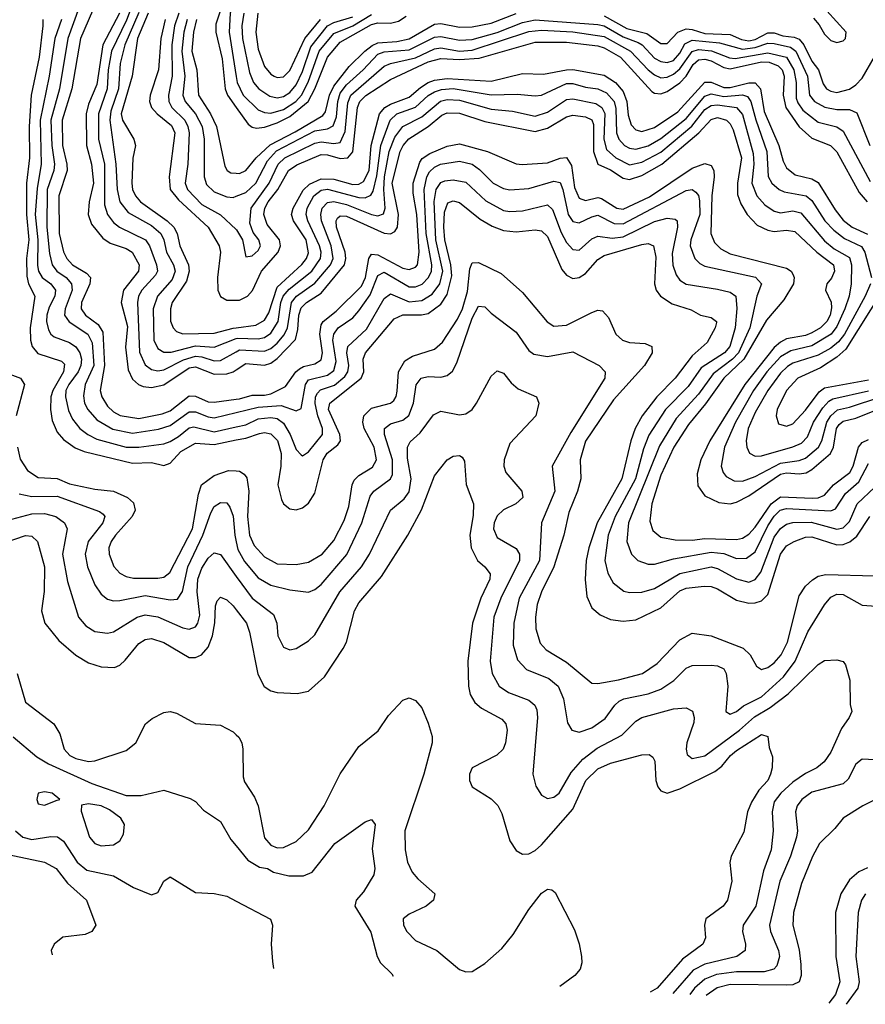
# Model space of a CAD drawing. Header units: inches. Extents: x 501365 to 657855, y 482276 to 547543.
# Tile 261 of 656: x 589311 to 592000, y 483678 to 486810. Entities that reach past the tile are written whole.
import ezdxf

# ---------------------------------------------------------------- set-up
doc = ezdxf.new("R2010")
doc.units = ezdxf.units.IN
doc.header["$MEASUREMENT"] = 0
doc.layers.add('A5488', color=7, linetype='Continuous')
doc.layers.add('A5498', color=7, linetype='Continuous')

msp = doc.modelspace()

# ---------------------------------------------------------------- linework, layer by layer
at = {"layer": 'A5488', "color": 5}
for points, elevation in [([(590000, 486925.7), (589970, 486883.5), (589952.4, 486850), (589935.3, 486795.3), (589935.1, 486770), (589954.7, 486685.3), (589965, 486590), (589972.3, 486570), (590000, 486530.7)], 2520), ([(589556.1, 486870), (589504.7, 486750), (589477, 486590), (589445.8, 486490), (589446.9, 486410), (589461.4, 486350), (589461.8, 486330), (589435.6, 486250), (589436.6, 486130), (589450, 486071.7), (589461.1, 486050), (589478.7, 486030), (589523.6, 486003.6), (589536.6, 485990), (589534.2, 485970), (589507.7, 485910), (589506.6, 485890), (589520.1, 485870), (589560.5, 485840.5), (589575.5, 485815.5), (589580.5, 485710), (589567, 485630), (589572.2, 485610), (589590, 485581.1), (589610, 485562.2), (589630.7, 485550.7), (589690, 485541.8), (589764.2, 485555.8), (589790, 485566.1), (589850, 485613), (589870, 485612.5), (589910, 485593.9), (589930, 485593.6), (590000, 485602.5)], 2280), ([(589674.6, 486870), (589651.3, 486808.6), (589603, 486710), (589592.6, 486650), (589589.3, 486590), (589562.2, 486510), (589561.8, 486430), (589581, 486350), (589581.3, 486221.3), (589590.3, 486190.3), (589610, 486164.7), (589628.5, 486150), (589710.8, 486110), (589724, 486090), (589745.8, 486030), (589748.9, 486010), (589742.7, 485997.3), (589699.7, 485950), (589689.5, 485930), (589685.8, 485910), (589692.4, 485752.4), (589710, 485711.6), (589730, 485696.7), (589750, 485692.7), (589770, 485696.4), (589831.7, 485728.3), (589870, 485739.9), (589890, 485737.9), (589930, 485724.5), (589950, 485725.8), (590000, 485753.9)], 2340), ([(590000, 486875.5), (589995, 486870), (589980, 486830), (589977.2, 486770), (590000, 486628.7)], 2540), ([(589500.2, 486850), (589463.9, 486750), (589437.9, 486590), (589410.4, 486490), (589413, 486410), (589421.8, 486350), (589419.7, 486330), (589399, 486270), (589397.5, 486150), (589405.9, 486065.9), (589414.4, 486030), (589429.4, 486010), (589458.6, 485990), (589476.2, 485970), (589477.7, 485950), (589455.7, 485890), (589454.1, 485870), (589468.6, 485848.6), (589527.7, 485810), (589541.7, 485781.8), (589547, 485710), (589519, 485650), (589513.6, 485613.6), (589517.1, 485590), (589527.9, 485570), (589556.7, 485536.7), (589607, 485507), (589670, 485494.5), (589752.4, 485507.6), (589790, 485518.6), (589850, 485562.7), (589870, 485563), (589910, 485546.7), (589930, 485543.6), (590000, 485560.5)], 2260), ([(589628.2, 486830), (589575.8, 486730), (589556.3, 486603.7), (589530, 486540.9), (589522.5, 486510), (589523.7, 486410), (589539.9, 486350), (589545.5, 486290), (589532, 486230), (589528.4, 486190), (589539.7, 486159.7), (589575.4, 486115.4), (589598.8, 486098.8), (589650, 486081.9), (589669, 486070), (589691.2, 486030), (589689, 486010), (589641.2, 485950), (589633.7, 485910), (589653.9, 485833.9), (589647.7, 485767.7), (589656.4, 485696.4), (589670, 485666.4), (589689.2, 485649.2), (589703.6, 485643.6), (589730, 485639.9), (589770, 485648.7), (589850, 485702.6), (589870, 485705.8), (589930, 485682.3), (589970, 485683.5), (589990, 485690), (590000, 485696.6)], 2320), ([(589690, 486832.9), (589645.9, 486730), (589630.9, 486670), (589624.9, 486590), (589601.3, 486518.7), (589598, 486490), (589616.9, 486350), (589621.1, 486270), (589629.9, 486229.9), (589656.2, 486196.2), (589730, 486155), (589760.4, 486130), (589769.5, 486110), (589778, 486070), (589800.3, 486030), (589805.2, 486010), (589796.1, 485983.9), (589748.9, 485930), (589735.9, 485890), (589737.4, 485790), (589750, 485763.9), (589770, 485752.3), (589792.4, 485752.4), (589870, 485772.9), (589930, 485768.3), (590000, 485795.4)], 2360), ([(589719.9, 486830), (589685.7, 486750), (589668.5, 486630), (589634, 486510), (589637.6, 486490), (589674.4, 486430), (589679.1, 486410), (589671.2, 486368.8), (589668.2, 486290), (589670.4, 486270), (589679.1, 486250), (589695.3, 486230), (589779.7, 486170), (589801.2, 486150), (589811.7, 486130), (589820.7, 486090), (589848, 486030), (589849.6, 486010), (589841.7, 485978.3), (589795.9, 485910), (589790.7, 485890), (589791.1, 485851.1), (589798.8, 485830), (589810, 485817.9), (589830, 485810.5), (589930, 485812.5), (589990, 485828.8), (590000, 485830.1)], 2380), ([(589817.5, 486830), (589803.8, 486790), (589795.3, 486730), (589795.6, 486630), (589784.6, 486570), (589785.5, 486550), (589795.4, 486530), (589836.1, 486490), (589845.7, 486470), (589849.6, 486450), (589846, 486350), (589837.5, 486290), (589845.1, 486270), (589890, 486221.7), (589949.2, 486189.2), (590000, 486142)], 2440), ([(589384.5, 486810), (589384.6, 486790), (589373.4, 486690), (589347.9, 486570), (589341.4, 486470), (589342.2, 486370), (589332.9, 486290), (589332.4, 486190), (589340.7, 486110), (589333, 486050), (589333.7, 485993.7), (589339.2, 485970), (589358.8, 485930), (589344, 485830), (589345.1, 485790), (589351, 485770), (589368.6, 485748.6), (589444.2, 485724.2), (589453.7, 485713.7), (589450.3, 485690), (589416.4, 485630), (589410.7, 485610), (589409.1, 485570), (589414.5, 485534.5), (589430, 485498.1), (589450, 485474.2), (589487.7, 485447.7), (589516.3, 485436.3), (589670, 485399.1), (589730, 485401.6), (589770, 485392.1), (589790, 485398.8), (589823.5, 485436.5), (589870, 485462.9), (589930, 485458.9), (590000, 485473.2)], 2220), ([(589444.1, 486810), (589422.4, 486750), (589404.6, 486630), (589376.1, 486490), (589379.5, 486350), (589367.1, 486272.9), (589360.6, 486190), (589369.2, 486110), (589367.6, 486027.6), (589370.8, 486010), (589382.8, 485990), (589410.1, 485970), (589425.1, 485950), (589423, 485930), (589404.8, 485895.2), (589398, 485870), (589396.9, 485850), (589402.9, 485822.9), (589410, 485809.4), (589421, 485801), (589470, 485783.5), (589489.6, 485769.6), (589502, 485750), (589507.8, 485730), (589505.9, 485710), (589496.7, 485690), (589467.2, 485650), (589458.3, 485630), (589457, 485610), (589466.6, 485566.6), (589479.6, 485539.6), (589502.6, 485510), (589528.1, 485490), (589556, 485476), (589650, 485450.7), (589690, 485450.3), (589770, 485461.3), (589790, 485468.4), (589816.4, 485483.6), (589850, 485511.4), (589864.7, 485515.3), (589930, 485499.3), (590000, 485514.5)], 2240), ([(589773.7, 486810), (589760.3, 486750), (589752.7, 486650), (589725.8, 486570), (589724, 486550), (589730.7, 486530), (589747.9, 486510), (589793.6, 486473.6), (589804.4, 486450), (589786.4, 486310), (589790, 486270), (589816.4, 486236.4), (589910.8, 486150), (589945.9, 486090), (589949.8, 486070), (589940.1, 485990), (589941.5, 485950), (589949.8, 485929.8), (589970, 485918.2), (590000, 485917.4)], 2420), ([(589843.4, 486810), (589833.1, 486770), (589826.8, 486710), (589836.1, 486630), (589830, 486570), (589837.5, 486550), (589870.5, 486510), (589891, 486470), (589897.7, 486430), (589898.1, 486310), (589905.6, 486285.6), (589930, 486261.8), (589970, 486246.5), (589990, 486244), (590000, 486248)], 2460), ([(589873.7, 486810), (589863.5, 486770), (589858.4, 486710), (589874.5, 486650), (589879.6, 486570), (589918, 486510), (589937.1, 486470), (589963.9, 486343.9), (589970.5, 486330.5), (589982.9, 486322.9), (590000, 486321.6)], 2480), ([(589259.6, 485690), (589314.1, 485670), (589326, 485650), (589299.7, 485550)], 2180), ([(589304.6, 485450), (589312.5, 485412.4), (589335.9, 485375.9), (589370, 485353.5), (589430, 485351), (589470, 485333.8), (589550, 485316.5), (589610, 485310.4), (589654, 485290), (589673.3, 485273.3), (589677.9, 485250), (589668.6, 485230), (589615.7, 485170), (589601.6, 485150), (589595, 485130), (589595.2, 485110), (589610.7, 485070.7), (589629.5, 485049.5), (589650, 485038.7), (589673.5, 485033.5), (589750, 485033.6), (589770, 485037.2), (589788.8, 485051.2), (589861.1, 485190), (589879.7, 485300.3), (589889.7, 485330.3), (589930, 485360.3), (589975.6, 485375.6), (590000, 485374.5)], 2180), ([(589310, 485301.3), (589350, 485293.7), (589430, 485293.9), (589565.1, 485245.1), (589576.7, 485236.7), (589581.7, 485230), (589575.7, 485210), (589528.6, 485150), (589519.7, 485110), (589527, 485070), (589550, 485012.8), (589570, 484983), (589590, 484967.2), (589610, 484961.8), (589630, 484962.6), (589710, 484978.7), (589790, 484964.4), (589813.1, 484966.9), (589828.5, 484991.5), (589845.8, 485070), (589894, 485170), (589919, 485241), (589930, 485261.1), (589950, 485274.2), (589970, 485273.1), (589979.9, 485259.9), (589990, 485230.4), (589995.5, 485170), (590000, 485149.1)], 2160), ([(589270, 485217.1), (589350, 485238.4), (589390, 485239.6), (589426.4, 485230), (589453.3, 485210), (589461.7, 485190), (589447.3, 485110), (589463.1, 485023.1), (589498.3, 484910), (589521.8, 484881.8), (589550, 484863.6), (589590, 484858.4), (589610, 484863.3), (589685, 484910), (589710, 484917.5), (589750, 484910.1), (589830, 484875.5), (589850, 484871.1), (589870, 484878.4), (589877.8, 484890), (589884.3, 484915.7), (589875.6, 484990), (589877.2, 485030), (589890, 485065.4), (589910, 485097.3), (589930, 485114.4), (589950, 485108.9), (590000, 485039.3)], 2140), ([(589230, 485135.3), (589330, 485169.7), (589350, 485167), (589367.5, 485150), (589390.1, 485069.9), (589388.7, 484991.3), (589380.7, 484930), (589391.4, 484890), (589435.4, 484835.4), (589490, 484788.4), (589530, 484764), (589570, 484751.2), (589612.8, 484750), (589630, 484757.2), (589647.1, 484772.9), (589690, 484826.3), (589710, 484838.7), (589730, 484841.3), (589770, 484829.3), (589850, 484781.8), (589870, 484781.2), (589889.8, 484790), (589910, 484814.1), (589924.2, 484850), (589931.8, 484891.8), (589934.1, 484945.9), (589938.8, 484961.2), (589950, 484973.4), (589970, 484964.4), (589990, 484946), (590000, 484932.6)], 2120), ([(589303.4, 484730), (589330, 484639.1), (589419.8, 484570), (589438.4, 484538.4), (589452.5, 484490), (589470.2, 484470), (589490, 484460.6), (589530, 484450.1), (589550, 484452.3), (589650, 484485), (589680.7, 484510), (589711.1, 484570), (589732.6, 484587.4), (589770, 484606), (589790, 484609.2), (589810, 484603.9), (589870, 484571.1), (589950, 484566.2), (589990, 484545), (590000, 484535.4)], 2080), ([(589290, 484529.4), (589365.6, 484465.6), (589402.6, 484442.6), (589540.9, 484380.9), (589650, 484342.2), (589697.3, 484342.7), (589770, 484359.3), (589853, 484333), (589870, 484323), (589895.4, 484295.4), (589950, 484259.5), (589982.9, 484202.9), (590000, 484181.9)], 2060), ([(589297.4, 484230), (589321.7, 484210), (589350, 484202.4), (589410, 484212.4), (589431.1, 484211.1), (589450, 484197), (589493.7, 484130), (589525.2, 484105.2), (589610, 484086.8), (589672.8, 484050), (589730, 484026.2), (589750, 484034.4), (589770, 484070.5), (589790, 484084.2), (589870, 484034), (589930, 484031.1), (589970, 484022), (590000, 484006.2)], 2040), ([(589274.6, 484154.6), (589390.5, 484130), (589427.4, 484110), (589463.3, 484063.4), (589524, 484010), (589553, 483930), (589541, 483910), (589519.9, 483900.1), (589447.9, 483892.1), (589421, 483870), (589411, 483850), (589414.6, 483835.6)], 2020)]:
    msp.add_lwpolyline(points, dxfattribs=dict(at, elevation=elevation))
at = {"layer": 'A5488', "color": 5, "elevation": 2060}
for points in [[(589390, 484354.5), (589370.3, 484349.7), (589365.2, 484330), (589370, 484315.5), (589390, 484311.7), (589430, 484327.5), (589439.3, 484330), (589414, 484350)], [(589530, 484315.4), (589508.1, 484311.9), (589507.1, 484292.9), (589532.8, 484210), (589550, 484189.4), (589570, 484182), (589610, 484186), (589630, 484198), (589640.9, 484219.1), (589644.8, 484250), (589632.7, 484270), (589596.8, 484296.8), (589570, 484309.3)]]:
    msp.add_lwpolyline(points, close=True, dxfattribs=at)
at = {"layer": 'A5498', "color": 5}
for points, elevation in [([(590000, 486321.6), (590010, 486320.8), (590030, 486330.5), (590063.2, 486370), (590108, 486412), (590187.1, 486452.9), (590274.6, 486505.4), (590283.4, 486516.6), (590296.5, 486570), (590310, 486598), (590359.2, 486660.8), (590408.4, 486710), (590432.5, 486727.5), (590450, 486735.9), (590510, 486740), (590550, 486749), (590630, 486795.6), (590650, 486797.1), (590710, 486785.5), (590750, 486787.2), (590810, 486798.8), (590890, 486829.5)], 2480), ([(590023.9, 486830), (590017.9, 486790), (590019.3, 486750), (590042, 486642), (590054.8, 486610), (590071.3, 486590), (590106.4, 486566.4), (590130, 486561.7), (590150, 486565.5), (590170, 486577.9), (590190, 486602.9), (590210, 486645.2), (590236.8, 486723.2), (590289.5, 486790), (590310, 486801.2), (590370, 486819.2)], 2560), ([(590068.7, 486830), (590061.9, 486770), (590070, 486716.2), (590090, 486661.3), (590110, 486636.4), (590120.6, 486630), (590130, 486625.4), (590150, 486628.1), (590170, 486648.3), (590218.3, 486750), (590268, 486810)], 2580), ([(591835, 486815), (591853.6, 486793.6), (591870, 486763.9), (591890, 486743.7), (591910, 486737.1), (591930, 486742.6), (591937.4, 486750), (591939.4, 486770), (591878, 486838)], 2520), ([(590000, 486628.7), (590003, 486610), (590021.9, 486570), (590070, 486523.4), (590090, 486514.5), (590110, 486512.9), (590150, 486524.4), (590189.5, 486550), (590207.1, 486570), (590228.8, 486611.2), (590263.7, 486710), (590310, 486765.7), (590370, 486790.2), (590430, 486825.9)], 2540), ([(590000, 486530.7), (590037.4, 486477.4), (590050, 486467.4), (590064.6, 486464.6), (590090, 486468), (590130, 486481.8), (590170, 486502.2), (590228.5, 486550), (590250, 486590), (590289.9, 486690.1), (590330, 486738.4), (590430, 486794.8), (590450, 486799.2), (590490, 486798.2), (590515.3, 486804.7), (590539.6, 486820.4)], 2520), ([(590000, 486248), (590030, 486260.1), (590062, 486290), (590099.4, 486360.6), (590127.7, 486392.3), (590250, 486456), (590290, 486463.1), (590308.3, 486471.7), (590319.1, 486500.9), (590322.8, 486550), (590330, 486575.8), (590350, 486602), (590403.9, 486650), (590450, 486699.9), (590470, 486707.2), (590550, 486714.3), (590630, 486753.6), (590650, 486756.4), (590710, 486744.3), (590750, 486746.5), (590830, 486769.4), (590910, 486800.5), (590950, 486809.4), (591150, 486794.5), (591170, 486790), (591230, 486755), (591277.5, 486737.4), (591290.1, 486730), (591330, 486687.8), (591350, 486676.8), (591370, 486673.6), (591390, 486680), (591410, 486703.5), (591426.7, 486733.3), (591450, 486744.1), (591536.2, 486736.2), (591610, 486715.7), (591650, 486721.4), (591690, 486735.3), (591710, 486733.6), (591762.2, 486722.2), (591779.1, 486710), (591816, 486630), (591823, 486570), (591838.9, 486550), (591871.5, 486531.5), (591910, 486524.4), (591950, 486523.9), (591973.1, 486513.1), (592014.5, 486410)], 2460), ([(591170, 486821.9), (591241.8, 486781.8), (591305.8, 486765.8), (591350, 486734.3), (591370, 486733.8), (591404.5, 486770), (591430, 486780.9), (591450, 486779), (591490, 486765.7), (591570, 486763.1), (591606.7, 486746.7), (591630, 486742.4), (591650, 486746.4), (591690, 486767.8), (591710, 486768.1), (591738.1, 486758.1), (591773.8, 486753.8), (591790, 486748.1), (591804.2, 486730), (591830, 486678), (591851.7, 486650), (591866.2, 486606.2), (591876.9, 486590), (591890, 486582.3), (591910, 486578.6), (591950, 486588.5), (591970, 486602), (591990, 486623.6), (592028.9, 486691.1)], 2480), ([(590000, 486142), (590001, 486141), (590019.4, 486110), (590030, 486055.5), (590050, 486058.5), (590070, 486075.8), (590076.6, 486090), (590071.3, 486110), (590053.1, 486133.1), (590043.1, 486163.1), (590046.8, 486210), (590104.1, 486290), (590132.9, 486350), (590154.3, 486370), (590250, 486416.9), (590270, 486421.2), (590310, 486415.8), (590330, 486418.8), (590346.2, 486453.8), (590355, 486545), (590364.5, 486570), (590470, 486661.8), (590489.9, 486670), (590570, 486688.3), (590630, 486717.3), (590650, 486719.8), (590710, 486709.1), (590750, 486712.5), (590930, 486771.8), (590970, 486776.3), (591070, 486771), (591170, 486755.9), (591253.8, 486710), (591310, 486650.6), (591330, 486633.8), (591350, 486624.7), (591370, 486627), (591390, 486636.6), (591410, 486653.1), (591450, 486709), (591470, 486715.2), (591510.5, 486710.5), (591568.3, 486688.3), (591586, 486686), (591690, 486704.7), (591750, 486690), (591772.9, 486650), (591780.2, 486610), (591780.5, 486560.5), (591785.2, 486545.2), (591801.6, 486521.6), (591850, 486484.3), (591909.1, 486469.1), (591930, 486455.4), (592015.6, 486295.6)], 2440), ([(590000, 485917.4), (590010, 485917.2), (590035.3, 485930), (590051.5, 485948.5), (590080.4, 486010), (590132.7, 486070), (590140.4, 486090), (590137.5, 486110), (590098.5, 486158.5), (590087.7, 486190), (590091, 486210), (590101.5, 486230), (590131.9, 486270), (590166.3, 486330), (590192.1, 486347.9), (590270, 486380.9), (590290, 486380.1), (590330, 486367.9), (590354.5, 486370), (590370.1, 486389.9), (590385, 486530), (590392.6, 486550), (590411.7, 486568.3), (590490, 486619.6), (590610, 486675.3), (590650, 486686.5), (590710, 486682.8), (590772.7, 486687.3), (590950, 486738.6), (591050, 486737.9), (591150, 486726.2), (591170, 486720.4), (591221.4, 486690), (591321.8, 486581.8), (591330, 486575.5), (591350, 486573.6), (591370, 486581), (591410, 486609.2), (591430, 486630.3), (591452.9, 486667.1), (591470, 486682.2), (591490, 486684.4), (591510, 486679.1), (591550, 486658.1), (591570, 486653.9), (591670, 486675.6), (591694.6, 486674.6), (591723.1, 486663.1), (591735.3, 486650), (591742, 486630), (591739.3, 486570), (591747.9, 486530), (591790, 486469), (591830, 486433.3), (591889.4, 486409.4), (591909.7, 486389.7), (591980.4, 486260.4), (592005.5, 486230)], 2420), ([(590000, 485830.1), (590061.8, 485838.2), (590090, 485854.4), (590102.9, 485877.1), (590130, 485959), (590208.6, 486031.4), (590223.5, 486050), (590230, 486068.7), (590222.6, 486110), (590181.9, 486170), (590175.1, 486190), (590180.4, 486210), (590212.9, 486267.1), (590233, 486287), (590270, 486304), (590310, 486302.6), (590370, 486285.6), (590390, 486286.7), (590404.8, 486295.2), (590422.8, 486330), (590429, 486410), (590455.3, 486510), (590472.4, 486530), (590490, 486540.9), (590550, 486563), (590585.5, 486594.5), (590610.2, 486609.8), (590630, 486617.3), (590670, 486622.7), (590810, 486614.6), (590910, 486638.7), (590976.3, 486636.3), (591050, 486650.5), (591070, 486651.1), (591170, 486633.6), (591205.9, 486610), (591230, 486580.9), (591242.3, 486550), (591246.2, 486506.2), (591255.2, 486475.2), (591270, 486459.1), (591290, 486453.7), (591330, 486466.6), (591403.8, 486516.2), (591490, 486611.5), (591510, 486611.5), (591550, 486594.4), (591570, 486593.8), (591630, 486608.5), (591650, 486608.7), (591666.8, 486590), (591678.1, 486518.1), (591725.6, 486410), (591739.3, 486359.3), (591750, 486338.5), (591776.6, 486316.6), (591830, 486303.4), (591850, 486292), (591904.5, 486204.5), (591930, 486171.8), (591958.5, 486150), (592007.2, 486127.2)], 2380), ([(590000, 485795.4), (590003.3, 485796.7), (590070, 485794.3), (590090, 485798.9), (590110, 485812.7), (590133.3, 485850), (590141.8, 485910), (590149.1, 485930.9), (590167.8, 485952.2), (590240.1, 486010), (590267.9, 486050), (590269.6, 486070), (590265, 486090), (590227.2, 486170), (590222.2, 486190), (590225.7, 486210), (590246.7, 486250), (590270, 486267.4), (590290, 486271.1), (590390, 486244.1), (590410, 486243.1), (590428.1, 486251.9), (590435.3, 486264.7), (590447.1, 486312.9), (590459.6, 486410), (590489.7, 486490), (590510, 486510), (590570, 486531.4), (590610, 486568.1), (590630, 486580.1), (590652.8, 486587.2), (590690, 486590.4), (590810, 486570.5), (590893, 486573), (590950, 486568), (590970.1, 486570.1), (591050, 486607), (591070, 486606.8), (591110, 486594.8), (591150, 486589.6), (591177.6, 486577.6), (591201.1, 486550), (591206.8, 486526.8), (591208.7, 486450), (591216.5, 486430), (591234.3, 486410), (591250, 486401.4), (591270, 486397.9), (591310, 486408.5), (591350, 486432.2), (591430, 486495.6), (591490, 486566.7), (591510, 486573.4), (591550, 486565.8), (591610, 486570.2), (591625.5, 486565.5), (591636.2, 486550), (591651.7, 486491.7), (591687.5, 486390), (591691.2, 486311.2), (591703.4, 486290), (591726.1, 486270), (591742.2, 486262.2), (591812, 486250), (591830, 486234.6), (591871.2, 486170), (591899.8, 486139.8), (591933.8, 486113.8), (591988.2, 486088.1), (591998.8, 486070), (592019.7, 485990)], 2360), ([(590000, 485753.9), (590010, 485759.5), (590090, 485755.8), (590110, 485764.1), (590130, 485780.6), (590152.5, 485807.5), (590162.6, 485830), (590175.2, 485910), (590191.9, 485930), (590250, 485971.3), (590299.3, 486030), (590308.5, 486050), (590302, 486090), (590271, 486170), (590268.8, 486190), (590273.5, 486210), (590290, 486228.1), (590310, 486231.8), (590350, 486222.2), (590430, 486190.6), (590450, 486186.3), (590468.1, 486191.9), (590473.7, 486210), (590469.4, 486269.4), (590471.5, 486310), (590486.4, 486390), (590504.3, 486435.6), (590529.8, 486470.2), (590590, 486501.2), (590649.8, 486550.2), (590670, 486555.4), (590710, 486553.6), (590810, 486524.7), (590878.6, 486518.6), (590950, 486502.4), (590990, 486516.1), (591050, 486556.3), (591070, 486558.2), (591143.1, 486543.1), (591162.1, 486530), (591171.5, 486511.5), (591168.3, 486430), (591177.2, 486397.2), (591206.8, 486370), (591250, 486348.4), (591290, 486356.1), (591350, 486388.4), (591448.6, 486471.4), (591490, 486524.1), (591510, 486537.1), (591530, 486538.7), (591590.9, 486530), (591610, 486508.3), (591643.7, 486383.7), (591646.1, 486350), (591639.1, 486290), (591655.4, 486250), (591680.8, 486220.8), (591710, 486200.6), (591730, 486195.9), (591770, 486201.3), (591795.5, 486195.5), (591870, 486106.7), (591901.3, 486081.3), (591950, 486053.4), (591956, 486030), (591954.8, 485970), (591948.6, 485930), (591935, 485890), (591910, 485833.5), (591891.2, 485810), (591830, 485773), (591763.7, 485756.3), (591730, 485737.8), (591686.7, 485690), (591645, 485630), (591586.9, 485530), (591551.9, 485450), (591542.2, 485390), (591547.6, 485370), (591557.4, 485357.4), (591583, 485343), (591610, 485342.5), (591650, 485356.8), (591730, 485399.8), (591790, 485408.1), (591810, 485415), (591851.5, 485450), (591861.6, 485470), (591877.6, 485530), (591890.1, 485549.9), (591911.4, 485568.6), (591950, 485577), (592050, 485610.4)], 2340), ([(590000, 485696.6), (590030, 485716.2), (590090, 485711.5), (590110, 485717.2), (590130, 485732.7), (590187.8, 485792.2), (590196.1, 485823.9), (590199, 485870), (590206.5, 485893.5), (590222.7, 485910), (590270, 485940.3), (590344.4, 486030), (590348.2, 486050), (590345.9, 486070), (590318.7, 486150), (590317.2, 486170), (590321.9, 486178.1), (590330, 486185.8), (590350, 486184.6), (590470, 486131), (590490, 486128.7), (590503.7, 486136.3), (590512.8, 486150), (590515.6, 486190), (590495.8, 486290), (590521.1, 486390), (590530.1, 486409.9), (590548.7, 486431.3), (590609.7, 486470.3), (590653.7, 486506.4), (590670, 486513.5), (590710, 486512.2), (590790, 486485.6), (590950, 486454.5), (590990, 486465.1), (591050, 486501), (591070, 486505.6), (591110, 486500.8), (591130, 486491.5), (591135.9, 486475.9), (591135.6, 486390), (591149.5, 486350), (591190, 486331.9), (591230, 486305.2), (591250, 486301.8), (591290, 486314.2), (591352.6, 486350), (591470.5, 486449.5), (591510, 486492.6), (591530, 486499.1), (591558.3, 486490), (591570, 486478.8), (591579.7, 486459.7), (591606.8, 486370), (591594.2, 486290), (591593.8, 486253.8), (591603.9, 486223.9), (591624.5, 486190), (591656.6, 486156.6), (591690, 486139.9), (591710, 486135.6), (591750, 486140.1), (591776.3, 486136.3), (591845.8, 486070), (591898.5, 486030), (591901.9, 486010), (591892.4, 485987.6), (591877.9, 485970), (591873.6, 485950), (591891.2, 485911.2), (591893.1, 485893.1), (591888.3, 485870), (591877.4, 485850), (591857.5, 485830), (591830, 485813.7), (591810, 485805.6), (591750, 485794.9), (591730, 485784.6), (591710, 485766.8), (591617.1, 485650), (591506, 485470), (591476.8, 485410), (591465.2, 485365.2), (591467.7, 485327.7), (591490, 485295.1), (591534.2, 485274.2), (591570, 485270.4), (591590, 485274.8), (591630, 485295.7), (591730, 485364), (591750, 485368.4), (591790, 485365.3), (591811.7, 485368.3), (591830, 485379), (591889.8, 485430.2), (591898.7, 485450), (591908, 485510), (591917.3, 485522.7), (591930, 485532.9), (591970, 485542.8), (592030, 485567.2)], 2320), ([(590000, 485602.5), (590010, 485603.7), (590050, 485616), (590090, 485615.1), (590110, 485619.7), (590156.4, 485643.6), (590189, 485690), (590200.5, 485699.5), (590213.2, 485706.8), (590250, 485715.3), (590270, 485728.4), (590274, 485750), (590265.4, 485810), (590270, 485839.6), (590276.2, 485850), (590317.9, 485882.2), (590397.6, 485962.4), (590410.5, 485990), (590421.2, 486050), (590430, 486063.5), (590450, 486061.7), (590530, 486019.7), (590550, 486015.3), (590570, 486022.6), (590575.7, 486030), (590581.6, 486070), (590573.6, 486190), (590562.3, 486257.7), (590562.5, 486290), (590583.4, 486356.6), (590591.5, 486368.5), (590615.4, 486384.6), (590670, 486407.5), (590710, 486415), (590798.5, 486390), (590890, 486351.5), (590908.7, 486348.7), (590990, 486354), (591030, 486369.4), (591050, 486371.3), (591065.9, 486345.9), (591075.9, 486275.9), (591090, 486242.5), (591110, 486234.7), (591150, 486243.9), (591161.2, 486241.2), (591210, 486210.1), (591230, 486207.4), (591314, 486246), (591450, 486337.3), (591490, 486352.8), (591510, 486346.4), (591518.4, 486330), (591519.4, 486310), (591512.1, 486250), (591508.8, 486130), (591521, 486101), (591540.6, 486080.6), (591570, 486064.6), (591750, 486019.4), (591764.5, 486010), (591770, 486000.2), (591774.2, 485990), (591772.1, 485970), (591740.9, 485919.1), (591685.4, 485854.6), (591613.9, 485730), (591550, 485670), (591491.9, 485588.1), (591437.6, 485522.4), (591391.3, 485450), (591350, 485361), (591321, 485270), (591314.9, 485214.9), (591325, 485185), (591350, 485164.4), (591395.3, 485155.3), (591450, 485154.5), (591490, 485160.2), (591590, 485156.4), (591610, 485160.9), (591630, 485174), (591650, 485196.1), (591700.6, 485270), (591730, 485291.9), (591831.8, 485288.2), (591850.7, 485289.3), (591870, 485297.6), (591898.6, 485330), (591950.8, 485369.2), (591961.5, 485390), (591978.9, 485450), (591990, 485464.6), (592010, 485474.1)], 2280), ([(590000, 485560.5), (590070, 485577.4), (590142.9, 485582.9), (590190, 485566.1), (590206.4, 485573.6), (590219.7, 485650), (590230, 485664.7), (590290, 485679.2), (590310, 485693.6), (590317.1, 485722.9), (590307.3, 485790), (590310.3, 485810), (590324.2, 485830), (590370, 485861.9), (590390, 485883.6), (590425.3, 485934.7), (590450, 485996.4), (590470, 486006.9), (590550, 485960.6), (590570, 485959.7), (590591.1, 485968.9), (590611.6, 485990), (590620.3, 486010), (590622, 486030), (590603.3, 486130), (590597.8, 486270), (590605.7, 486310), (590614.1, 486325.9), (590630, 486340.9), (590649.8, 486350.2), (590710, 486359.4), (590750, 486350.7), (590773.7, 486333.7), (590816.4, 486290), (590850, 486272.8), (590870, 486268.6), (590930, 486272.4), (591010, 486296.6), (591030, 486292.4), (591038.7, 486270), (591055.6, 486190), (591070, 486167.9), (591090, 486163.2), (591130, 486183), (591150, 486187.5), (591202, 486162), (591230, 486160.9), (591430, 486266.2), (591450, 486269.6), (591461.5, 486261.5), (591470, 486250.2), (591473.4, 486233.4), (591473.7, 486190), (591444.9, 486110), (591443.5, 486090), (591458.4, 486050), (591473.9, 486033.9), (591490, 486025.3), (591651.2, 485991.2), (591669.5, 485969.5), (591654.8, 485930), (591633.3, 485830), (591597.4, 485750), (591578, 485730), (591516.1, 485683.9), (591470, 485618.9), (591398.5, 485541.5), (591345.4, 485454.6), (591247.6, 485210), (591242.1, 485150), (591256.6, 485110), (591276.5, 485090), (591310, 485078.2), (591330, 485078.6), (591390, 485094.8), (591510, 485115.9), (591550, 485112), (591590, 485096.2), (591622.6, 485097.4), (591650, 485116.9), (591690, 485199.5), (591710, 485230.3), (591729.9, 485250), (591750, 485254.8), (591890, 485247.8), (591905.7, 485254.4), (591936.8, 485303.2), (591980, 485340), (592010, 485398.6)], 2260), ([(590000, 485514.5), (590030, 485521), (590070, 485540.2), (590110, 485544.9), (590130, 485541.3), (590150, 485526.8), (590171.5, 485490), (590190, 485442.9), (590206, 485426), (590210, 485423), (590230, 485435.4), (590274.4, 485490), (590274.5, 485510), (590258.8, 485550), (590251, 485589), (590252.3, 485610), (590258.1, 485621.9), (590267.8, 485632.2), (590312.3, 485647.7), (590345, 485675), (590354.5, 485690), (590357.8, 485710), (590351.7, 485750), (590354.8, 485770), (590414.1, 485825.9), (590470, 485923.4), (590490, 485938.2), (590550, 485912.7), (590590, 485916.6), (590623.3, 485936.8), (590646.9, 485970), (590656.3, 486010), (590634, 486110), (590628.8, 486231.2), (590635.5, 486270), (590650, 486291.5), (590663.2, 486296.8), (590690, 486300.1), (590730, 486292.5), (590793.4, 486233.4), (590850, 486203.3), (590870, 486199.7), (590910, 486202.1), (590990, 486220.7), (591005.7, 486205.7), (591032.8, 486132.8), (591050, 486101.3), (591070, 486078.6), (591090, 486076.8), (591130, 486112.5), (591150, 486121.7), (591195.2, 486115.2), (591230, 486118.6), (591330, 486167.9), (591370, 486178.9), (591395.7, 486175.7), (591401.6, 486170), (591403.4, 486150), (591386.1, 486066.1), (591388.5, 486028.5), (591398.2, 485998.2), (591410, 485981.8), (591430, 485968.1), (591530, 485953), (591570, 485942.7), (591588.8, 485930), (591591.6, 485891.6), (591586.6, 485830), (591569.1, 485770), (591552.1, 485750), (591477.8, 485702.2), (591436.5, 485643.5), (591364.6, 485570), (591312.1, 485487.9), (591295.3, 485444.7), (591269.4, 485350), (591204.9, 485230), (591182.6, 485170), (591172.3, 485090), (591181, 485050), (591198.4, 485018.4), (591232.6, 484992.6), (591250, 484987.7), (591290, 484988.9), (591330, 485000.8), (591410, 485048.5), (591510, 485069.2), (591530, 485063.9), (591590, 485031.1), (591630, 485021.1), (591650, 485029.6), (591667.7, 485052.3), (591710, 485164.5), (591730, 485191.7), (591750, 485205), (591770, 485210.8), (591828.4, 485211.6), (591910, 485189.8), (591930, 485193.6), (591950, 485213.9), (591974.2, 485270), (592030, 485323.5)], 2240), ([(590000, 485473.2), (590030, 485479.3), (590073.7, 485493.7), (590090, 485496.6), (590110, 485492.3), (590131.3, 485471.3), (590142.7, 485430), (590141.7, 485390), (590132.1, 485330), (590143.6, 485283.6), (590150.5, 485270.5), (590170, 485253.6), (590190, 485250.7), (590210, 485257), (590230, 485272.1), (590250, 485304.1), (590275.7, 485410), (590289.2, 485430.8), (590322.5, 485457.5), (590330.8, 485470), (590329.5, 485490), (590292.8, 485570), (590297.3, 485590), (590397.2, 485670), (590405.3, 485690), (590403.5, 485730), (590410.3, 485750), (590501.5, 485858.5), (590529, 485871), (590589.3, 485870.7), (590610, 485875.7), (590650, 485905.3), (590670, 485935.9), (590684.8, 485995.2), (590682.3, 486030), (590662.9, 486110), (590660.4, 486150), (590662.2, 486197.8), (590673.1, 486226.9), (590690, 486233.7), (590710, 486228.1), (590775.1, 486175.1), (590813.3, 486153.3), (590850, 486139), (590890, 486135.4), (590950, 486141.2), (590970, 486138.5), (590990, 486119.8), (591035.1, 486015.1), (591050, 485997), (591070, 485986.5), (591090, 485989.3), (591110, 486002.4), (591150, 486047.5), (591170, 486059.9), (591290, 486095), (591310, 486097.8), (591326.4, 486090), (591334.3, 486054.3), (591329.7, 485970), (591335.5, 485950), (591349.1, 485930), (591386, 485906), (591446.5, 485886.5), (591476, 485870), (591510, 485862.7), (591527.1, 485850), (591526.5, 485846.5), (591522.3, 485830), (591496.9, 485783.1), (591450, 485740.7), (591395.6, 485670), (591336.9, 485610), (591291, 485550), (591268.6, 485510), (591254.2, 485470), (591226.3, 485350), (591147.3, 485210), (591120.5, 485130), (591112.3, 485090), (591109.7, 485029.7), (591114.9, 484974.9), (591130, 484939.3), (591156.6, 484916.6), (591190, 484902.3), (591230, 484896.5), (591270, 484901.1), (591350, 484939.2), (591410, 484993.1), (591430, 485002.1), (591488.1, 485008.1), (591510, 485006.7), (591530, 484999.2), (591590, 484963.1), (591630, 484954.4), (591650, 484955.3), (591670, 484961.4), (591690, 484981.5), (591730, 485110.1), (591750, 485136), (591773.6, 485150), (591810, 485163.7), (591830, 485165.1), (591910, 485139.7), (591930, 485140.3), (591951.3, 485148.7), (591972.9, 485167.1), (592014.9, 485230)], 2220), ([(590000, 485374.5), (590010, 485374), (590024.7, 485364.7), (590033, 485353.1), (590040, 485310), (590036, 485230), (590042.1, 485170), (590057.2, 485137.2), (590090, 485101.3), (590130, 485079.7), (590190, 485076.9), (590230, 485084.1), (590273.3, 485110), (590310, 485153), (590342.7, 485217.3), (590358, 485262), (590368.4, 485330), (590374.8, 485345.2), (590390, 485360.1), (590433.2, 485386.8), (590446, 485410), (590438.4, 485450), (590406.5, 485510), (590402.5, 485530), (590405.9, 485550), (590430, 485574.4), (590490, 485589.7), (590501.1, 485599), (590508.8, 485611.2), (590511.9, 485628.1), (590516, 485690), (590535.7, 485724.3), (590560.7, 485739.3), (590630, 485762.1), (590655.4, 485784.6), (590702.9, 485857.1), (590719.4, 485890), (590735, 485945), (590742.7, 486017.3), (590750, 486036.9), (590770, 486037.8), (590842, 486002), (590910, 485941.8), (590988.5, 485848.5), (591010, 485835.5), (591050, 485837.9), (591130, 485878.9), (591150, 485886.4), (591163.9, 485883.9), (591183, 485863), (591206.6, 485810), (591228.5, 485790), (591250, 485783.3), (591300, 485780), (591321.8, 485770), (591322.5, 485750), (591298.4, 485710), (591199.7, 485600.3), (591110, 485469), (591093.4, 485410), (591095.2, 485350), (591085.3, 485310), (591057.3, 485242.7), (591041.5, 485170), (591009.3, 485070), (590970, 484989.8), (590956.5, 484950), (590951.1, 484910), (590952.2, 484872.2), (590966.4, 484826.4), (590985.5, 484805.5), (591050, 484766.5), (591130, 484700.1), (591150, 484698.8), (591215.1, 484710), (591291.6, 484730), (591337.9, 484762.1), (591410, 484837.7), (591450, 484858.2), (591510, 484849.7), (591611.2, 484811.2), (591634.2, 484790), (591653.7, 484753.6), (591670, 484743.2), (591690, 484749), (591710, 484764.1), (591732.1, 484790), (591752.6, 484830), (591790, 484977.7), (591810, 485007.7), (591831.9, 485028.1), (591850, 485039.7), (591874.5, 485045.5), (592030, 485040.7)], 2180), ([(592016.9, 485970), (591999.5, 485930), (591933.7, 485810), (591914.4, 485785.6), (591890, 485765.2), (591850, 485743.1), (591770, 485716.9), (591752.8, 485707.2), (591730, 485685.2), (591690, 485630.3), (591650, 485560.6), (591627.9, 485510), (591621.7, 485470), (591623.6, 485450), (591631.5, 485431.5), (591650, 485421.7), (591670, 485423.1), (591770, 485450.9), (591796.7, 485463.3), (591816.6, 485483.4), (591835.9, 485530), (591865.2, 485574.8), (591883.8, 485596.2), (591896.4, 485603.6), (592010.2, 485629.8)], 2360), ([(592055.6, 485950), (591937.9, 485762.1), (591910, 485736.9), (591857.8, 485702.2), (591785.3, 485670), (591750, 485630.4), (591719.9, 485570), (591716.2, 485550), (591724.1, 485524.1), (591750, 485516.6), (591770, 485524.6), (591810, 485567.4), (591853.9, 485626.1), (591870, 485638.7), (592010, 485664.7)], 2380), ([(590000, 485149.1), (590005.1, 485125.2), (590026.4, 485086.4), (590070, 485034.8), (590110, 485011.2), (590170, 484996.1), (590230, 484989.5), (590250, 484997.2), (590270, 485013.9), (590351.4, 485108.6), (590398.7, 485210), (590425.8, 485294.2), (590437.1, 485310), (590489.9, 485350), (590496.3, 485363.7), (590496.5, 485410), (590470.7, 485490), (590471, 485510), (590490, 485524.8), (590530, 485536.2), (590548.6, 485551.4), (590563.2, 485590), (590571.6, 485648.4), (590587.4, 485670), (590610, 485675.2), (590650, 485673), (590670, 485678.1), (590687.6, 485692.4), (590701.1, 485718.9), (590750, 485860.2), (590770, 485898.5), (590790, 485896.8), (590810, 485876.6), (590890, 485815.8), (590930, 485757.8), (590946, 485746), (590990, 485738.7), (591070, 485753), (591154.2, 485710), (591172.9, 485690), (591172.2, 485670), (591063.5, 485496.5), (591004.6, 485390), (591013.1, 485310), (590970.5, 485210), (590963.6, 485090), (590899, 484970), (590882.1, 484890), (590880.7, 484820.7), (590893.8, 484773.8), (590922.7, 484742.7), (590994.2, 484714.3), (591023.6, 484690), (591040.5, 484650), (591053.2, 484573.1), (591066.9, 484550), (591090, 484543.5), (591130, 484557.3), (591173, 484587), (591203.6, 484630), (591217.6, 484642.4), (591232.4, 484650), (591310, 484665.9), (591350, 484680.6), (591391.5, 484708.5), (591430, 484747.3), (591450, 484755.8), (591510, 484756.8), (591530, 484754.4), (591550, 484744.9), (591558, 484730), (591562.7, 484690), (591556.5, 484610), (591570, 484601), (591590, 484609.1), (591612.9, 484627.1), (591670, 484656.7), (591740.2, 484719.8), (591777.5, 484770), (591817.1, 484862.9), (591870, 484949.3), (591890, 484973), (591910, 484982.7), (591930, 484981.9), (591990, 484947.6), (592050, 484943.7)], 2160), ([(590000, 485039.3), (590050, 484969.7), (590117.9, 484917.9), (590128.9, 484890), (590131.7, 484850), (590150, 484814.3), (590170, 484806.2), (590190, 484809.4), (590230, 484834), (590250, 484853.7), (590328.9, 484990), (590398.1, 485070), (590423.4, 485110), (590490.6, 485249.4), (590533.7, 485286.3), (590550, 485308.1), (590556.2, 485350), (590544.6, 485415.4), (590544, 485450), (590552.7, 485467.3), (590584.2, 485495.8), (590626.6, 485553.4), (590650, 485564.7), (590710, 485553.1), (590730, 485555.9), (590749.5, 485570.5), (590764.1, 485590), (590810, 485676.5), (590830, 485692.7), (590850, 485685.8), (590874.5, 485654.5), (590896, 485636), (590954.9, 485610), (590961.7, 485590), (590952.8, 485550), (590870, 485461.4), (590851.4, 485410), (590850.8, 485390), (590856.6, 485370), (590908.4, 485310), (590911.6, 485290), (590888.9, 485270), (590850, 485251.4), (590830, 485232.2), (590820.1, 485210), (590817.8, 485190), (590830, 485162.7), (590890, 485128.3), (590900.1, 485110), (590900.3, 485090), (590841, 484970), (590818.8, 484910), (590807.4, 484770), (590813.3, 484730), (590835.5, 484690), (590865.4, 484670), (590930, 484646), (590948.8, 484630), (590955.2, 484615.2), (590958.1, 484590), (590943, 484410), (590952.2, 484372.2), (590970, 484344), (590990, 484333.4), (591010, 484337.1), (591026.4, 484350), (591064.5, 484415.5), (591101.8, 484458.1), (591147.2, 484492.8), (591226.1, 484533.9), (591270, 484579.3), (591289.9, 484590.1), (591390, 484618.1), (591430, 484620.9), (591450.1, 484610.1), (591456.4, 484590), (591454.5, 484574.5), (591433.1, 484510), (591430.1, 484490), (591433.2, 484473.2), (591450, 484460.1), (591490, 484468.1), (591599.8, 484550), (591647.5, 484592.5), (591697.2, 484622.8), (591754.4, 484665.6), (591850, 484758.8), (591870, 484771.3), (591910, 484774.3), (591930, 484768.7), (591937.5, 484757.5), (591951.1, 484708.9), (591951.9, 484631.9), (591957.3, 484610), (591948.7, 484590), (591924.1, 484555.9), (591890, 484480.6), (591869.6, 484450), (591846.1, 484430), (591810, 484412.6), (591770, 484384.5), (591731.3, 484350), (591710, 484321.8), (591703.6, 484290), (591707.6, 484230), (591701.2, 484170), (591676.7, 484103.3), (591652.2, 483990), (591611.4, 483930), (591609.2, 483910), (591619, 483870), (591617.7, 483850), (591591.1, 483830), (591490, 483806), (591452.8, 483787.2), (591388, 483712.7)], 2140), ([(590000, 484932.6), (590031.9, 484890), (590041.8, 484861.8), (590068.2, 484728.2), (590088.7, 484688.7), (590110, 484675.4), (590130.1, 484670.1), (590193.6, 484666.4), (590230, 484674.7), (590280.2, 484719.8), (590340.2, 484810), (590350.4, 484830), (590375.4, 484930), (590390, 484955.3), (590461.5, 485038.5), (590545.6, 485170), (590588.8, 485251.2), (590630, 485359.1), (590670, 485410.2), (590690, 485422), (590710, 485423.6), (590718, 485418), (590725.3, 485405.3), (590731.4, 485331.4), (590754, 485270), (590753.3, 485233.3), (590742.7, 485170), (590746.3, 485130), (590767.1, 485090), (590790.2, 485070), (590806.9, 485046.9), (590806, 485030), (590777.6, 484970), (590751.3, 484890), (590736.3, 484770), (590738.1, 484690), (590743.7, 484663.7), (590758.1, 484638.1), (590779.7, 484619.8), (590844.8, 484584.8), (590857, 484570), (590861.5, 484550), (590856.1, 484510), (590848.1, 484490), (590828.9, 484471.1), (590750.3, 484430), (590741.6, 484410), (590741.3, 484390), (590750.4, 484370), (590810, 484332.1), (590831.1, 484311.1), (590844.7, 484284.7), (590870, 484198), (590890, 484167.1), (590910, 484155.4), (590930, 484157.3), (590950, 484167.1), (590970, 484185), (591070, 484298.6), (591111, 484390), (591150, 484427.7), (591190, 484445.7), (591290, 484471.3), (591312.6, 484472.6), (591324.2, 484464.2), (591331.2, 484451.2), (591333.9, 484390), (591340.1, 484370), (591350, 484356.8), (591370, 484350.1), (591410, 484363.3), (591521.2, 484418.8), (591544, 484436), (591571.2, 484470), (591590, 484485.7), (591670, 484536.9), (591690.2, 484530.2), (591694.8, 484494.8), (591704.9, 484464.9), (591704.4, 484430), (591699, 484410), (591690.1, 484390), (591661.1, 484358.9), (591638.4, 484321.6), (591625.9, 484290), (591613.9, 484226.1), (591573.4, 484150), (591569.3, 484129.3), (591575.8, 484070), (591561.8, 484010), (591548.1, 483990), (591493.1, 483950), (591489.2, 483930), (591492.1, 483890), (591483.5, 483870), (591418.3, 483821.7), (591337.8, 483730), (591315.7, 483717.2)], 2120), ([(590000, 484535.4), (590007.8, 484527.8), (590017.1, 484510), (590021.1, 484490), (590022, 484402), (590026.4, 484386.4), (590057.4, 484337.4), (590069.1, 484309.1), (590090, 484207.4), (590110, 484184.1), (590130, 484175.5), (590150, 484176.6), (590190, 484196.6), (590230, 484232.9), (590279.7, 484310), (590330, 484411.3), (590390, 484498.3), (590451.6, 484548.4), (590483.6, 484596.4), (590530, 484645.5), (590550, 484652.7), (590570, 484644.4), (590590, 484621.6), (590610, 484572.4), (590622.7, 484530), (590622.7, 484510), (590596.6, 484410), (590536, 484230), (590536.7, 484170), (590544, 484130), (590559.1, 484099.1), (590576.9, 484076.9), (590631.5, 484030), (590627.2, 484010), (590604.2, 483990), (590550, 483965.2), (590530.2, 483950), (590532, 483930), (590541.9, 483910), (590570, 483880.9), (590637.4, 483850), (590709.2, 483789.2), (590730, 483781.8), (590750, 483782.4), (590790, 483808), (590844.3, 483855.7), (590880.1, 483899.9), (590930, 483979.8), (590970, 484031.6), (590990, 484044.6), (591002.8, 484042.8), (591013.7, 484033.7), (591075.2, 483915.2), (591090, 483871), (591097.4, 483830), (591098.9, 483810), (591093.1, 483790), (591076.9, 483770), (591028.8, 483735.1)], 2080), ([(592050, 484454.5), (591990, 484457.9), (591970, 484442.2), (591945.2, 484394.8), (591930, 484379.9), (591830, 484353.5), (591798.8, 484330), (591783.6, 484310), (591777.7, 484290), (591784, 484230), (591781, 484210), (591762.7, 484150), (591728.1, 484070), (591695.7, 483930), (591698.9, 483910), (591724.1, 483850), (591727.1, 483830), (591718.9, 483801), (591709.3, 483790), (591678.4, 483781.6), (591590, 483781.5), (591527.1, 483772.9), (591490, 483758.1), (591456.6, 483730), (591441.7, 483709.3)], 2160), ([(592057.8, 484342.2), (591992.2, 484310), (591929.2, 484270.8), (591902.7, 484237.3), (591854.8, 484190), (591832, 484148), (591797, 484063), (591771.8, 483970), (591769.3, 483930), (591790, 483851.7), (591795.3, 483804.7), (591796.2, 483770), (591789.7, 483750.3), (591770, 483740.7), (591750, 483739.7), (591570, 483741.6), (591529, 483731), (591494, 483706)], 2180), ([(590000, 484181.9), (590036.7, 484136.7), (590074.1, 484114.1), (590099.1, 484110), (590118.2, 484098.2), (590167.1, 484087.1), (590213.5, 484086.5), (590241.1, 484098.9), (590312.8, 484190), (590410, 484259), (590430, 484266.4), (590441.7, 484250), (590432.3, 484172.3), (590440.2, 484110), (590437.3, 484090), (590404, 484036), (590380.7, 484010), (590377.3, 483990), (590427.5, 483907.5), (590448.1, 483830), (590458, 483810), (590494.8, 483774.8), (590499.1, 483768.1)], 2060), ([(592007.3, 484112.7), (591980, 484100), (591950, 484074.3), (591922.5, 484030), (591905.7, 483970), (591906.2, 483830), (591918.8, 483750), (591905.7, 483710), (591883.7, 483681.8)], 2220), ([(592000.3, 484030), (591987.7, 484010), (591977.4, 483970), (591969.7, 483830.3), (591980.5, 483750), (591976.3, 483730), (591938.8, 483678.4)], 2240), ([(590000, 484006.2), (590108.8, 483948.8), (590114.6, 483930), (590111.3, 483870), (590114.9, 483814.9), (590118.4, 483791.8)], 2040)]:
    msp.add_lwpolyline(points, dxfattribs=dict(at, elevation=elevation))

doc.saveas('drawing.dxf')
